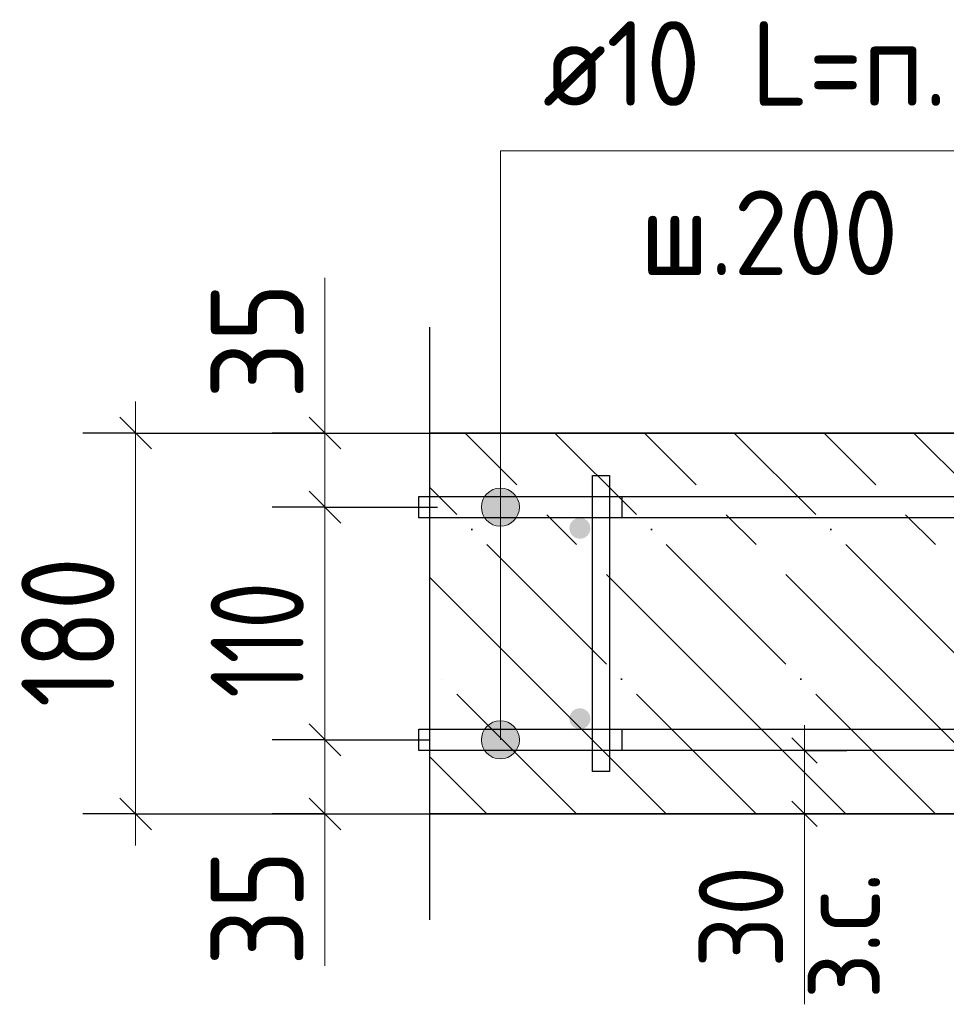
# Model space of a CAD drawing. Header units: millimetres. Extents: x -49773 to 2322955, y -3321 to 58485.
# Tile 332 of 580: x 1296210 to 1298401, y 16131 to 18458. Entities that reach past the tile are written whole.
import ezdxf

# ---------------------------------------------------------------- set-up
doc = ezdxf.new("R2010")
doc.units = ezdxf.units.MM
doc.linetypes.add('______11', pattern=[500, 400, -50, 0, -50])
doc.linetypes.add('______5', pattern=[1100, 800, -100, 100, -100])
for name, color, linetype, lineweight in [('Standard', 7, 'Continuous', 25), ('Арм.стержн. Арматура края', 96, 'Continuous', 35), ('Арм.стержн. вертикальными 1', 22, 'Continuous', 35), ('Арм.стержн.горизонт. 1', 180, 'Continuous', 35), ('Размерная линия_ общее', 7, 'Continuous', 13), ('Размерная линия_ общее_1', 7, 'Continuous', 13)]:
    doc.layers.add(name, color=color, linetype=linetype, lineweight=lineweight)
doc.layers.add('Арм.стержн.Стяжки', color=7, linetype='Continuous', lineweight=35, true_color=0x501e0f)
doc.styles.add('ISOCPEUR', font='txt')

msp = doc.modelspace()

# ---------------------------------------------------------------- hatches: boundary and pattern name
at = {"layer": 'Арм.стержн. вертикальными 1', "linetype": 'Continuous', "lineweight": 50, "transparency": 33554687}
for points in [[(1297559.6, 17255.8), (1297557.7, 17265.4), (1297552.3, 17273.5), (1297544.2, 17278.9), (1297534.6, 17280.8), (1297525, 17278.9), (1297516.9, 17273.5), (1297511.5, 17265.4), (1297509.6, 17255.8), (1297511.5, 17246.3), (1297516.9, 17238.2), (1297525, 17232.8), (1297534.6, 17230.8), (1297544.2, 17232.8), (1297552.3, 17238.2), (1297557.7, 17246.3)], [(1297559.6, 16805.8), (1297557.7, 16815.4), (1297552.3, 16823.5), (1297544.2, 16828.9), (1297534.6, 16830.8), (1297525, 16828.9), (1297516.9, 16823.5), (1297511.5, 16815.4), (1297509.6, 16805.8), (1297511.5, 16796.3), (1297516.9, 16788.2), (1297525, 16782.7), (1297534.6, 16780.8), (1297544.2, 16782.7), (1297552.3, 16788.2), (1297557.7, 16796.3)]]:
    msp.add_hatch(color=4, dxfattribs=at).paths.add_polyline_path(points)
at = {"layer": 'Арм.стержн.горизонт. 1', "linetype": 'Continuous', "lineweight": 13, "transparency": 33554687}
for points in [[(1297369.2, 17344.5), (1297324.2, 17344.5), (1297308, 17328.3)], [(1297369.2, 17344.5), (1297308, 17328.3), (1297385.4, 17328.3)], [(1297369.2, 17344.5), (1297324.2, 17344.5), (1297308, 17328.3)], [(1297369.2, 17344.5), (1297308, 17328.3), (1297385.4, 17328.3)], [(1297369.2, 17344.5), (1297324.2, 17344.5), (1297308, 17328.3)], [(1297369.2, 17344.5), (1297308, 17328.3), (1297385.4, 17328.3)], [(1297369.2, 17344.5), (1297324.2, 17344.5), (1297308, 17328.3)], [(1297369.2, 17344.5), (1297308, 17328.3), (1297385.4, 17328.3)], [(1297369.2, 17344.5), (1297324.2, 17344.5), (1297308, 17328.3)], [(1297369.2, 17344.5), (1297308, 17328.3), (1297385.4, 17328.3)], [(1297369.2, 17344.5), (1297324.2, 17344.5), (1297308, 17328.3)], [(1297369.2, 17344.5), (1297308, 17328.3), (1297385.4, 17328.3)], [(1297369.2, 17344.5), (1297324.2, 17344.5), (1297308, 17328.3)], [(1297369.2, 17344.5), (1297308, 17328.3), (1297385.4, 17328.3)], [(1297369.2, 17344.5), (1297324.2, 17344.5), (1297308, 17328.3)], [(1297369.2, 17344.5), (1297308, 17328.3), (1297385.4, 17328.3)], [(1297369.2, 17344.5), (1297324.2, 17344.5), (1297308, 17328.3)], [(1297369.2, 17344.5), (1297308, 17328.3), (1297385.4, 17328.3)], [(1297369.2, 17344.5), (1297324.2, 17344.5), (1297308, 17328.3)], [(1297369.2, 17344.5), (1297308, 17328.3), (1297385.4, 17328.3)], [(1297369.2, 17344.5), (1297324.2, 17344.5), (1297308, 17328.3)], [(1297369.2, 17344.5), (1297308, 17328.3), (1297385.4, 17328.3)], [(1297369.2, 17344.5), (1297324.2, 17344.5), (1297308, 17328.3)], [(1297369.2, 17344.5), (1297308, 17328.3), (1297385.4, 17328.3)], [(1297369.2, 17344.5), (1297324.2, 17344.5), (1297308, 17328.3)], [(1297369.2, 17344.5), (1297308, 17328.3), (1297385.4, 17328.3)], [(1297369.2, 17344.5), (1297324.2, 17344.5), (1297308, 17328.3)], [(1297369.2, 17344.5), (1297308, 17328.3), (1297385.4, 17328.3)], [(1297324.2, 17344.5), (1297369.2, 17344.5), (1297346.7, 17350.8)], [(1297324.2, 17344.5), (1297369.2, 17344.5), (1297346.7, 17350.8)], [(1297324.2, 17344.5), (1297369.2, 17344.5), (1297346.7, 17350.8)], [(1297324.2, 17344.5), (1297369.2, 17344.5), (1297346.7, 17350.8)], [(1297324.2, 17344.5), (1297369.2, 17344.5), (1297346.7, 17350.8)], [(1297324.2, 17344.5), (1297369.2, 17344.5), (1297346.7, 17350.8)], [(1297324.2, 17344.5), (1297369.2, 17344.5), (1297346.7, 17350.8)], [(1297324.2, 17344.5), (1297369.2, 17344.5), (1297346.7, 17350.8)], [(1297324.2, 17344.5), (1297369.2, 17344.5), (1297346.7, 17350.8)], [(1297324.2, 17344.5), (1297369.2, 17344.5), (1297346.7, 17350.8)], [(1297324.2, 17344.5), (1297369.2, 17344.5), (1297346.7, 17350.8)], [(1297324.2, 17344.5), (1297369.2, 17344.5), (1297346.7, 17350.8)], [(1297324.2, 17344.5), (1297369.2, 17344.5), (1297346.7, 17350.8)], [(1297324.2, 17344.5), (1297369.2, 17344.5), (1297346.7, 17350.8)], [(1297385.4, 17328.3), (1297308, 17328.3), (1297301.7, 17305.8)], [(1297385.4, 17328.3), (1297301.7, 17305.8), (1297391.7, 17305.8)], [(1297385.4, 17328.3), (1297308, 17328.3), (1297301.7, 17305.8)], [(1297385.4, 17328.3), (1297301.7, 17305.8), (1297391.7, 17305.8)], [(1297385.4, 17328.3), (1297308, 17328.3), (1297301.7, 17305.8)], [(1297385.4, 17328.3), (1297301.7, 17305.8), (1297391.7, 17305.8)], [(1297385.4, 17328.3), (1297308, 17328.3), (1297301.7, 17305.8)], [(1297385.4, 17328.3), (1297301.7, 17305.8), (1297391.7, 17305.8)], [(1297385.4, 17328.3), (1297308, 17328.3), (1297301.7, 17305.8)], [(1297385.4, 17328.3), (1297301.7, 17305.8), (1297391.7, 17305.8)], [(1297385.4, 17328.3), (1297308, 17328.3), (1297301.7, 17305.8)], [(1297385.4, 17328.3), (1297301.7, 17305.8), (1297391.7, 17305.8)], [(1297385.4, 17328.3), (1297308, 17328.3), (1297301.7, 17305.8)], [(1297385.4, 17328.3), (1297301.7, 17305.8), (1297391.7, 17305.8)], [(1297385.4, 17328.3), (1297308, 17328.3), (1297301.7, 17305.8)], [(1297385.4, 17328.3), (1297301.7, 17305.8), (1297391.7, 17305.8)], [(1297385.4, 17328.3), (1297308, 17328.3), (1297301.7, 17305.8)], [(1297385.4, 17328.3), (1297301.7, 17305.8), (1297391.7, 17305.8)], [(1297385.4, 17328.3), (1297308, 17328.3), (1297301.7, 17305.8)], [(1297385.4, 17328.3), (1297301.7, 17305.8), (1297391.7, 17305.8)], [(1297385.4, 17328.3), (1297308, 17328.3), (1297301.7, 17305.8)], [(1297385.4, 17328.3), (1297301.7, 17305.8), (1297391.7, 17305.8)], [(1297385.4, 17328.3), (1297308, 17328.3), (1297301.7, 17305.8)], [(1297385.4, 17328.3), (1297301.7, 17305.8), (1297391.7, 17305.8)], [(1297385.4, 17328.3), (1297308, 17328.3), (1297301.7, 17305.8)], [(1297385.4, 17328.3), (1297301.7, 17305.8), (1297391.7, 17305.8)], [(1297385.4, 17328.3), (1297308, 17328.3), (1297301.7, 17305.8)], [(1297385.4, 17328.3), (1297301.7, 17305.8), (1297391.7, 17305.8)], [(1297391.7, 17305.8), (1297301.7, 17305.8), (1297308, 17283.3)], [(1297391.7, 17305.8), (1297301.7, 17305.8), (1297308, 17283.3)], [(1297391.7, 17305.8), (1297301.7, 17305.8), (1297308, 17283.3)], [(1297391.7, 17305.8), (1297301.7, 17305.8), (1297308, 17283.3)], [(1297391.7, 17305.8), (1297301.7, 17305.8), (1297308, 17283.3)], [(1297391.7, 17305.8), (1297301.7, 17305.8), (1297308, 17283.3)], [(1297391.7, 17305.8), (1297301.7, 17305.8), (1297308, 17283.3)], [(1297391.7, 17305.8), (1297301.7, 17305.8), (1297308, 17283.4)], [(1297391.7, 17305.8), (1297301.7, 17305.8), (1297308, 17283.4)], [(1297391.7, 17305.8), (1297301.7, 17305.8), (1297308, 17283.4)], [(1297391.7, 17305.8), (1297301.7, 17305.8), (1297308, 17283.4)], [(1297391.7, 17305.8), (1297301.7, 17305.8), (1297308, 17283.4)], [(1297391.7, 17305.8), (1297301.7, 17305.8), (1297308, 17283.4)], [(1297391.7, 17305.8), (1297301.7, 17305.8), (1297308, 17283.4)], [(1297391.7, 17305.8), (1297308, 17283.3), (1297385.4, 17283.3)], [(1297391.7, 17305.8), (1297308, 17283.3), (1297385.4, 17283.3)], [(1297391.7, 17305.8), (1297308, 17283.3), (1297385.4, 17283.3)], [(1297391.7, 17305.8), (1297308, 17283.3), (1297385.4, 17283.3)], [(1297391.7, 17305.8), (1297308, 17283.3), (1297385.4, 17283.3)], [(1297391.7, 17305.8), (1297308, 17283.3), (1297385.4, 17283.3)], [(1297391.7, 17305.8), (1297308, 17283.3), (1297385.4, 17283.3)], [(1297391.7, 17305.8), (1297308, 17283.4), (1297385.4, 17283.4)], [(1297391.7, 17305.8), (1297308, 17283.4), (1297385.4, 17283.4)], [(1297391.7, 17305.8), (1297308, 17283.4), (1297385.4, 17283.4)], [(1297391.7, 17305.8), (1297308, 17283.4), (1297385.4, 17283.4)], [(1297391.7, 17305.8), (1297308, 17283.4), (1297385.4, 17283.4)], [(1297391.7, 17305.8), (1297308, 17283.4), (1297385.4, 17283.4)], [(1297391.7, 17305.8), (1297308, 17283.4), (1297385.4, 17283.4)], [(1297385.4, 17283.4), (1297308, 17283.4), (1297324.2, 17267.2)], [(1297385.4, 17283.4), (1297308, 17283.4), (1297324.2, 17267.2)], [(1297385.4, 17283.4), (1297308, 17283.4), (1297324.2, 17267.2)], [(1297385.4, 17283.4), (1297308, 17283.4), (1297324.2, 17267.2)], [(1297385.4, 17283.4), (1297308, 17283.4), (1297324.2, 17267.2)], [(1297385.4, 17283.4), (1297308, 17283.4), (1297324.2, 17267.2)], [(1297385.4, 17283.4), (1297308, 17283.4), (1297324.2, 17267.2)], [(1297385.4, 17283.3), (1297308, 17283.3), (1297324.2, 17267.2)], [(1297385.4, 17283.3), (1297308, 17283.3), (1297324.2, 17267.2)], [(1297385.4, 17283.3), (1297308, 17283.3), (1297324.2, 17267.2)], [(1297385.4, 17283.3), (1297308, 17283.3), (1297324.2, 17267.2)], [(1297385.4, 17283.3), (1297308, 17283.3), (1297324.2, 17267.2)], [(1297385.4, 17283.3), (1297308, 17283.3), (1297324.2, 17267.2)], [(1297385.4, 17283.3), (1297308, 17283.3), (1297324.2, 17267.2)], [(1297385.4, 17283.4), (1297324.2, 17267.2), (1297369.2, 17267.2)], [(1297385.4, 17283.4), (1297324.2, 17267.2), (1297369.2, 17267.2)], [(1297385.4, 17283.4), (1297324.2, 17267.2), (1297369.2, 17267.2)], [(1297385.4, 17283.4), (1297324.2, 17267.2), (1297369.2, 17267.2)], [(1297385.4, 17283.4), (1297324.2, 17267.2), (1297369.2, 17267.2)], [(1297385.4, 17283.4), (1297324.2, 17267.2), (1297369.2, 17267.2)], [(1297385.4, 17283.4), (1297324.2, 17267.2), (1297369.2, 17267.2)], [(1297385.4, 17283.3), (1297324.2, 17267.2), (1297369.2, 17267.2)], [(1297385.4, 17283.3), (1297324.2, 17267.2), (1297369.2, 17267.2)], [(1297385.4, 17283.3), (1297324.2, 17267.2), (1297369.2, 17267.2)], [(1297385.4, 17283.3), (1297324.2, 17267.2), (1297369.2, 17267.2)], [(1297385.4, 17283.3), (1297324.2, 17267.2), (1297369.2, 17267.2)], [(1297385.4, 17283.3), (1297324.2, 17267.2), (1297369.2, 17267.2)], [(1297385.4, 17283.3), (1297324.2, 17267.2), (1297369.2, 17267.2)], [(1297369.2, 17267.2), (1297324.2, 17267.2), (1297346.7, 17260.8)], [(1297369.2, 17267.2), (1297324.2, 17267.2), (1297346.7, 17260.8)], [(1297369.2, 17267.2), (1297324.2, 17267.2), (1297346.7, 17260.8)], [(1297369.2, 17267.2), (1297324.2, 17267.2), (1297346.7, 17260.8)], [(1297369.2, 17267.2), (1297324.2, 17267.2), (1297346.7, 17260.8)], [(1297369.2, 17267.2), (1297324.2, 17267.2), (1297346.7, 17260.8)], [(1297369.2, 17267.2), (1297324.2, 17267.2), (1297346.7, 17260.8)], [(1297369.2, 17267.2), (1297324.2, 17267.2), (1297346.7, 17260.8)], [(1297369.2, 17267.2), (1297324.2, 17267.2), (1297346.7, 17260.8)], [(1297369.2, 17267.2), (1297324.2, 17267.2), (1297346.7, 17260.8)], [(1297369.2, 17267.2), (1297324.2, 17267.2), (1297346.7, 17260.8)], [(1297369.2, 17267.2), (1297324.2, 17267.2), (1297346.7, 17260.8)], [(1297369.2, 17267.2), (1297324.2, 17267.2), (1297346.7, 17260.8)], [(1297369.2, 17267.2), (1297324.2, 17267.2), (1297346.7, 17260.8)], [(1297324.2, 16794.5), (1297369.2, 16794.5), (1297346.7, 16800.8)], [(1297324.2, 16794.5), (1297369.2, 16794.5), (1297346.7, 16800.8)], [(1297324.2, 16794.5), (1297369.2, 16794.5), (1297346.7, 16800.8)], [(1297324.2, 16794.5), (1297369.2, 16794.5), (1297346.7, 16800.8)], [(1297324.2, 16794.5), (1297369.2, 16794.5), (1297346.7, 16800.8)], [(1297324.2, 16794.5), (1297369.2, 16794.5), (1297346.7, 16800.8)], [(1297324.2, 16794.5), (1297369.2, 16794.5), (1297346.7, 16800.8)], [(1297324.2, 16794.5), (1297369.2, 16794.5), (1297346.7, 16800.8)], [(1297324.2, 16794.5), (1297369.2, 16794.5), (1297346.7, 16800.8)], [(1297324.2, 16794.5), (1297369.2, 16794.5), (1297346.7, 16800.8)], [(1297324.2, 16794.5), (1297369.2, 16794.5), (1297346.7, 16800.8)], [(1297324.2, 16794.5), (1297369.2, 16794.5), (1297346.7, 16800.8)], [(1297324.2, 16794.5), (1297369.2, 16794.5), (1297346.7, 16800.8)], [(1297324.2, 16794.5), (1297369.2, 16794.5), (1297346.7, 16800.8)], [(1297385.4, 16778.3), (1297308, 16778.3), (1297301.7, 16755.8)], [(1297385.4, 16778.3), (1297301.7, 16755.8), (1297391.7, 16755.8)], [(1297385.4, 16778.3), (1297308, 16778.3), (1297301.7, 16755.8)], [(1297385.4, 16778.3), (1297301.7, 16755.8), (1297391.7, 16755.8)], [(1297385.4, 16778.3), (1297308, 16778.3), (1297301.7, 16755.8)], [(1297385.4, 16778.3), (1297301.7, 16755.8), (1297391.7, 16755.8)], [(1297385.4, 16778.3), (1297308, 16778.3), (1297301.7, 16755.8)], [(1297385.4, 16778.3), (1297301.7, 16755.8), (1297391.7, 16755.8)], [(1297385.4, 16778.3), (1297308, 16778.3), (1297301.7, 16755.8)], [(1297385.4, 16778.3), (1297301.7, 16755.8), (1297391.7, 16755.8)], [(1297385.4, 16778.3), (1297308, 16778.3), (1297301.7, 16755.8)], [(1297385.4, 16778.3), (1297301.7, 16755.8), (1297391.7, 16755.8)], [(1297385.4, 16778.3), (1297308, 16778.3), (1297301.7, 16755.8)], [(1297385.4, 16778.3), (1297301.7, 16755.8), (1297391.7, 16755.8)], [(1297385.4, 16778.3), (1297308, 16778.3), (1297301.7, 16755.8)], [(1297385.4, 16778.3), (1297301.7, 16755.8), (1297391.7, 16755.8)], [(1297385.4, 16778.3), (1297308, 16778.3), (1297301.7, 16755.8)], [(1297385.4, 16778.3), (1297301.7, 16755.8), (1297391.7, 16755.8)], [(1297385.4, 16778.3), (1297308, 16778.3), (1297301.7, 16755.8)], [(1297385.4, 16778.3), (1297301.7, 16755.8), (1297391.7, 16755.8)], [(1297385.4, 16778.3), (1297308, 16778.3), (1297301.7, 16755.8)], [(1297385.4, 16778.3), (1297301.7, 16755.8), (1297391.7, 16755.8)], [(1297385.4, 16778.3), (1297308, 16778.3), (1297301.7, 16755.8)], [(1297385.4, 16778.3), (1297301.7, 16755.8), (1297391.7, 16755.8)], [(1297385.4, 16778.3), (1297308, 16778.3), (1297301.7, 16755.8)], [(1297385.4, 16778.3), (1297301.7, 16755.8), (1297391.7, 16755.8)], [(1297385.4, 16778.3), (1297308, 16778.3), (1297301.7, 16755.8)], [(1297385.4, 16778.3), (1297301.7, 16755.8), (1297391.7, 16755.8)], [(1297369.2, 16794.5), (1297324.2, 16794.5), (1297308, 16778.3)], [(1297369.2, 16794.5), (1297308, 16778.3), (1297385.4, 16778.3)], [(1297369.2, 16794.5), (1297324.2, 16794.5), (1297308, 16778.3)], [(1297369.2, 16794.5), (1297308, 16778.3), (1297385.4, 16778.3)], [(1297369.2, 16794.5), (1297324.2, 16794.5), (1297308, 16778.3)], [(1297369.2, 16794.5), (1297308, 16778.3), (1297385.4, 16778.3)], [(1297369.2, 16794.5), (1297324.2, 16794.5), (1297308, 16778.3)], [(1297369.2, 16794.5), (1297308, 16778.3), (1297385.4, 16778.3)], [(1297369.2, 16794.5), (1297324.2, 16794.5), (1297308, 16778.3)], [(1297369.2, 16794.5), (1297308, 16778.3), (1297385.4, 16778.3)], [(1297369.2, 16794.5), (1297324.2, 16794.5), (1297308, 16778.3)], [(1297369.2, 16794.5), (1297308, 16778.3), (1297385.4, 16778.3)], [(1297369.2, 16794.5), (1297324.2, 16794.5), (1297308, 16778.3)], [(1297369.2, 16794.5), (1297308, 16778.3), (1297385.4, 16778.3)], [(1297369.2, 16794.5), (1297324.2, 16794.5), (1297308, 16778.3)], [(1297369.2, 16794.5), (1297308, 16778.3), (1297385.4, 16778.3)], [(1297369.2, 16794.5), (1297324.2, 16794.5), (1297308, 16778.3)], [(1297369.2, 16794.5), (1297308, 16778.3), (1297385.4, 16778.3)], [(1297369.2, 16794.5), (1297324.2, 16794.5), (1297308, 16778.3)], [(1297369.2, 16794.5), (1297308, 16778.3), (1297385.4, 16778.3)], [(1297369.2, 16794.5), (1297324.2, 16794.5), (1297308, 16778.3)], [(1297369.2, 16794.5), (1297308, 16778.3), (1297385.4, 16778.3)], [(1297369.2, 16794.5), (1297324.2, 16794.5), (1297308, 16778.3)], [(1297369.2, 16794.5), (1297308, 16778.3), (1297385.4, 16778.3)], [(1297369.2, 16794.5), (1297324.2, 16794.5), (1297308, 16778.3)], [(1297369.2, 16794.5), (1297308, 16778.3), (1297385.4, 16778.3)], [(1297369.2, 16794.5), (1297324.2, 16794.5), (1297308, 16778.3)], [(1297369.2, 16794.5), (1297308, 16778.3), (1297385.4, 16778.3)], [(1297391.7, 16755.8), (1297301.7, 16755.8), (1297308, 16733.3)], [(1297391.7, 16755.8), (1297301.7, 16755.8), (1297308, 16733.3)], [(1297391.7, 16755.8), (1297301.7, 16755.8), (1297308, 16733.3)], [(1297391.7, 16755.8), (1297301.7, 16755.8), (1297308, 16733.3)], [(1297391.7, 16755.8), (1297301.7, 16755.8), (1297308, 16733.3)], [(1297391.7, 16755.8), (1297301.7, 16755.8), (1297308, 16733.3)], [(1297391.7, 16755.8), (1297301.7, 16755.8), (1297308, 16733.3)], [(1297391.7, 16755.8), (1297301.7, 16755.8), (1297308, 16733.3)], [(1297391.7, 16755.8), (1297301.7, 16755.8), (1297308, 16733.3)], [(1297391.7, 16755.8), (1297301.7, 16755.8), (1297308, 16733.3)], [(1297391.7, 16755.8), (1297301.7, 16755.8), (1297308, 16733.3)], [(1297391.7, 16755.8), (1297301.7, 16755.8), (1297308, 16733.3)], [(1297391.7, 16755.8), (1297301.7, 16755.8), (1297308, 16733.3)], [(1297391.7, 16755.8), (1297301.7, 16755.8), (1297308, 16733.3)], [(1297391.7, 16755.8), (1297308, 16733.3), (1297385.4, 16733.3)], [(1297391.7, 16755.8), (1297308, 16733.3), (1297385.4, 16733.3)], [(1297391.7, 16755.8), (1297308, 16733.3), (1297385.4, 16733.3)], [(1297391.7, 16755.8), (1297308, 16733.3), (1297385.4, 16733.3)], [(1297391.7, 16755.8), (1297308, 16733.3), (1297385.4, 16733.3)], [(1297391.7, 16755.8), (1297308, 16733.3), (1297385.4, 16733.3)], [(1297391.7, 16755.8), (1297308, 16733.3), (1297385.4, 16733.3)], [(1297391.7, 16755.8), (1297308, 16733.3), (1297385.4, 16733.3)], [(1297391.7, 16755.8), (1297308, 16733.3), (1297385.4, 16733.3)], [(1297391.7, 16755.8), (1297308, 16733.3), (1297385.4, 16733.3)], [(1297391.7, 16755.8), (1297308, 16733.3), (1297385.4, 16733.3)], [(1297391.7, 16755.8), (1297308, 16733.3), (1297385.4, 16733.3)], [(1297391.7, 16755.8), (1297308, 16733.3), (1297385.4, 16733.3)], [(1297391.7, 16755.8), (1297308, 16733.3), (1297385.4, 16733.3)], [(1297385.4, 16733.3), (1297308, 16733.3), (1297324.2, 16717.1)], [(1297385.4, 16733.3), (1297308, 16733.3), (1297324.2, 16717.1)], [(1297385.4, 16733.3), (1297308, 16733.3), (1297324.2, 16717.1)], [(1297385.4, 16733.3), (1297308, 16733.3), (1297324.2, 16717.1)], [(1297385.4, 16733.3), (1297308, 16733.3), (1297324.2, 16717.1)], [(1297385.4, 16733.3), (1297308, 16733.3), (1297324.2, 16717.1)], [(1297385.4, 16733.3), (1297308, 16733.3), (1297324.2, 16717.1)], [(1297385.4, 16733.3), (1297308, 16733.3), (1297324.2, 16717.1)], [(1297385.4, 16733.3), (1297308, 16733.3), (1297324.2, 16717.1)], [(1297385.4, 16733.3), (1297308, 16733.3), (1297324.2, 16717.1)], [(1297385.4, 16733.3), (1297308, 16733.3), (1297324.2, 16717.1)], [(1297385.4, 16733.3), (1297308, 16733.3), (1297324.2, 16717.1)], [(1297385.4, 16733.3), (1297308, 16733.3), (1297324.2, 16717.1)], [(1297385.4, 16733.3), (1297308, 16733.3), (1297324.2, 16717.1)], [(1297385.4, 16733.3), (1297324.2, 16717.1), (1297369.2, 16717.1)], [(1297385.4, 16733.3), (1297324.2, 16717.1), (1297369.2, 16717.1)], [(1297385.4, 16733.3), (1297324.2, 16717.1), (1297369.2, 16717.1)], [(1297385.4, 16733.3), (1297324.2, 16717.1), (1297369.2, 16717.1)], [(1297385.4, 16733.3), (1297324.2, 16717.1), (1297369.2, 16717.1)], [(1297385.4, 16733.3), (1297324.2, 16717.1), (1297369.2, 16717.1)], [(1297385.4, 16733.3), (1297324.2, 16717.1), (1297369.2, 16717.1)], [(1297385.4, 16733.3), (1297324.2, 16717.1), (1297369.2, 16717.1)], [(1297385.4, 16733.3), (1297324.2, 16717.1), (1297369.2, 16717.1)], [(1297385.4, 16733.3), (1297324.2, 16717.1), (1297369.2, 16717.1)], [(1297385.4, 16733.3), (1297324.2, 16717.1), (1297369.2, 16717.1)], [(1297385.4, 16733.3), (1297324.2, 16717.1), (1297369.2, 16717.1)], [(1297385.4, 16733.3), (1297324.2, 16717.1), (1297369.2, 16717.1)], [(1297385.4, 16733.3), (1297324.2, 16717.1), (1297369.2, 16717.1)], [(1297369.2, 16717.1), (1297324.2, 16717.1), (1297346.7, 16710.8)], [(1297369.2, 16717.1), (1297324.2, 16717.1), (1297346.7, 16710.8)], [(1297369.2, 16717.1), (1297324.2, 16717.1), (1297346.7, 16710.8)], [(1297369.2, 16717.1), (1297324.2, 16717.1), (1297346.7, 16710.8)], [(1297369.2, 16717.1), (1297324.2, 16717.1), (1297346.7, 16710.8)], [(1297369.2, 16717.1), (1297324.2, 16717.1), (1297346.7, 16710.8)], [(1297369.2, 16717.1), (1297324.2, 16717.1), (1297346.7, 16710.8)], [(1297369.2, 16717.1), (1297324.2, 16717.1), (1297346.7, 16710.8)], [(1297369.2, 16717.1), (1297324.2, 16717.1), (1297346.7, 16710.8)], [(1297369.2, 16717.1), (1297324.2, 16717.1), (1297346.7, 16710.8)], [(1297369.2, 16717.1), (1297324.2, 16717.1), (1297346.7, 16710.8)], [(1297369.2, 16717.1), (1297324.2, 16717.1), (1297346.7, 16710.8)], [(1297369.2, 16717.1), (1297324.2, 16717.1), (1297346.7, 16710.8)], [(1297369.2, 16717.1), (1297324.2, 16717.1), (1297346.7, 16710.8)]]:
    msp.add_hatch(color=7, dxfattribs=at).paths.add_polyline_path(points)

# ---------------------------------------------------------------- linework, layer by layer
at = {"layer": 'Standard', "color": 7, "linetype": 'Continuous', "lineweight": 25, "transparency": 33554687}
msp.add_line((1297179.2, 17730.8), (1297179.2, 16330.8), dxfattribs=at)
at = {"layer": 'Standard', "color": 7, "linetype": 'Continuous', "lineweight": 35, "transparency": 33554687}
for p, q in [((1300234.6, 17480.8), (1297179.2, 17480.8)), ((1297179.2, 16580.8), (1300234.6, 16580.8))]:
    msp.add_line(p, q, dxfattribs=at)
at = {"layer": 'Standard', "color": 253, "linetype": '______5', "lineweight": 35, "true_color": 0xababab, "transparency": 33554687}
for p, q in [((1298163.2, 16580.8), (1297263.2, 17480.8)), ((1298587.4, 16580.8), (1297687.4, 17480.8)), ((1299011.7, 16580.8), (1298111.7, 17480.8)), ((1297738.9, 16580.8), (1297179.2, 17140.6)), ((1297314.6, 16580.8), (1297179.2, 16716.3))]:
    msp.add_line(p, q, dxfattribs=at)
at = {"layer": 'Standard', "color": 253, "linetype": '______11', "lineweight": 35, "true_color": 0xababab, "transparency": 33554687}
for p, q in [((1298375.3, 16580.8), (1297475.3, 17480.8)), ((1298799.6, 16580.8), (1297899.6, 17480.8)), ((1299223.8, 16580.8), (1298323.8, 17480.8)), ((1297951, 16580.8), (1297179.2, 17352.7)), ((1297526.8, 16580.8), (1297179.2, 16928.5))]:
    msp.add_line(p, q, dxfattribs=at)
at = {"layer": 'Standard', "color": 7, "linetype": 'Continuous', "lineweight": 13, "transparency": 33554687}
msp.add_line((1298065.5, 16580.8), (1298065.5, 16130.8), dxfattribs=at)
at = {"layer": 'Арм.стержн. Арматура края', "color": 4, "linetype": 'Continuous', "lineweight": 25, "transparency": 33554687}
for points in [[(1299964.4, 17280.8), (1297634.6, 17280.8), (1297634.6, 17330.8), (1299967.9, 17330.8)], [(1299964.4, 17280.8), (1297634.6, 17280.8), (1297634.6, 17330.8), (1299967.9, 17330.8)], [(1299964.4, 17280.8), (1297634.6, 17280.8), (1297634.6, 17330.8), (1299967.9, 17330.8)], [(1299964.4, 17280.8), (1297634.6, 17280.8), (1297634.6, 17330.8), (1299967.9, 17330.8)], [(1299964.4, 17280.8), (1297634.6, 17280.8), (1297634.6, 17330.8), (1299967.9, 17330.8)], [(1299964.4, 17280.8), (1297634.6, 17280.8), (1297634.6, 17330.8), (1299967.9, 17330.8)], [(1299964.4, 17280.8), (1297634.6, 17280.8), (1297634.6, 17330.8), (1299967.9, 17330.8)], [(1299964.4, 17280.8), (1297634.6, 17280.8), (1297634.6, 17330.8), (1299967.9, 17330.8)], [(1299964.4, 17280.8), (1297634.6, 17280.8), (1297634.6, 17330.8), (1299967.9, 17330.8)], [(1299964.4, 17280.8), (1297634.6, 17280.8), (1297634.6, 17330.8), (1299967.9, 17330.8)], [(1299964.4, 17280.8), (1297634.6, 17280.8), (1297634.6, 17330.8), (1299967.9, 17330.8)], [(1299964.4, 17280.8), (1297634.6, 17280.8), (1297634.6, 17330.8), (1299967.9, 17330.8)], [(1299964.4, 17280.8), (1297634.6, 17280.8), (1297634.6, 17330.8), (1299967.9, 17330.8)], [(1299964.4, 17280.8), (1297634.6, 17280.8), (1297634.6, 17330.8), (1299967.9, 17330.8)], [(1297634.6, 16780.8), (1299964.4, 16780.8)], [(1299967.9, 16730.8), (1297634.6, 16730.8), (1297634.6, 16780.8)], [(1297634.6, 16780.8), (1299964.4, 16780.8)], [(1299967.9, 16730.8), (1297634.6, 16730.8), (1297634.6, 16780.8)], [(1297634.6, 16780.8), (1299964.4, 16780.8)], [(1299967.9, 16730.8), (1297634.6, 16730.8), (1297634.6, 16780.8)], [(1297634.6, 16780.8), (1299964.4, 16780.8)], [(1299967.9, 16730.8), (1297634.6, 16730.8), (1297634.6, 16780.8)], [(1297634.6, 16780.8), (1299964.4, 16780.8)], [(1299967.9, 16730.8), (1297634.6, 16730.8), (1297634.6, 16780.8)], [(1297634.6, 16780.8), (1299964.4, 16780.8)], [(1299967.9, 16730.8), (1297634.6, 16730.8), (1297634.6, 16780.8)], [(1297634.6, 16780.8), (1299964.4, 16780.8)], [(1299967.9, 16730.8), (1297634.6, 16730.8), (1297634.6, 16780.8)], [(1297634.6, 16780.8), (1299964.4, 16780.8)], [(1299967.9, 16730.8), (1297634.6, 16730.8), (1297634.6, 16780.8)], [(1297634.6, 16780.8), (1299964.4, 16780.8)], [(1299967.9, 16730.8), (1297634.6, 16730.8), (1297634.6, 16780.8)], [(1297634.6, 16780.8), (1299964.4, 16780.8)], [(1299967.9, 16730.8), (1297634.6, 16730.8), (1297634.6, 16780.8)], [(1297634.6, 16780.8), (1299964.4, 16780.8)], [(1299967.9, 16730.8), (1297634.6, 16730.8), (1297634.6, 16780.8)], [(1297634.6, 16780.8), (1299964.4, 16780.8)], [(1299967.9, 16730.8), (1297634.6, 16730.8), (1297634.6, 16780.8)], [(1297634.6, 16780.8), (1299964.4, 16780.8)], [(1299967.9, 16730.8), (1297634.6, 16730.8), (1297634.6, 16780.8)], [(1297634.6, 16780.8), (1299964.4, 16780.8)], [(1299967.9, 16730.8), (1297634.6, 16730.8), (1297634.6, 16780.8)]]:
    msp.add_lwpolyline(points, dxfattribs=at)
at = {"layer": 'Арм.стержн.горизонт. 1', "color": 7, "linetype": 'Continuous', "lineweight": 13, "transparency": 33554687}
for p, q in [((1297346.7, 18147.5), (1298786.7, 18147.5)), ((1297346.7, 18147.5), (1297346.7, 16755.8)), ((1297346.7, 18147.5), (1297346.7, 16755.8)), ((1297346.7, 18147.5), (1297346.7, 16755.8)), ((1297346.7, 18147.5), (1297346.7, 16755.8)), ((1297346.7, 18147.5), (1297346.7, 16755.8)), ((1297346.7, 18147.5), (1297346.7, 16755.8)), ((1297346.7, 18147.5), (1297346.7, 16755.8)), ((1297346.7, 18147.5), (1297346.7, 16755.8)), ((1297346.7, 18147.5), (1297346.7, 16755.8)), ((1297346.7, 18147.5), (1297346.7, 16755.8)), ((1297346.7, 18147.5), (1297346.7, 16755.8)), ((1297346.7, 18147.5), (1297346.7, 16755.8)), ((1297346.7, 18147.5), (1297346.7, 16755.8)), ((1297346.7, 18147.5), (1297346.7, 16755.8)), ((1297346.7, 18147.5), (1297346.7, 17305.8)), ((1297346.7, 18147.5), (1297346.7, 17305.8)), ((1297346.7, 18147.5), (1297346.7, 17305.8)), ((1297346.7, 18147.5), (1297346.7, 17305.8)), ((1297346.7, 18147.5), (1297346.7, 17305.8)), ((1297346.7, 18147.5), (1297346.7, 17305.8)), ((1297346.7, 18147.5), (1297346.7, 17305.8)), ((1297346.7, 18147.5), (1297346.7, 17305.8)), ((1297346.7, 18147.5), (1297346.7, 17305.8)), ((1297346.7, 18147.5), (1297346.7, 17305.8)), ((1297346.7, 18147.5), (1297346.7, 17305.8)), ((1297346.7, 18147.5), (1297346.7, 17305.8)), ((1297346.7, 18147.5), (1297346.7, 17305.8)), ((1297346.7, 18147.5), (1297346.7, 17305.8)), ((1297346.7, 17350.8), (1297346.7, 17350.8)), ((1297346.7, 17350.8), (1297346.7, 17350.8)), ((1297346.7, 17350.8), (1297346.7, 17350.8)), ((1297346.7, 17350.8), (1297346.7, 17350.8)), ((1297346.7, 17350.8), (1297346.7, 17350.8)), ((1297346.7, 17350.8), (1297346.7, 17350.8)), ((1297346.7, 17350.8), (1297346.7, 17350.8)), ((1297346.7, 17350.8), (1297346.7, 17350.8)), ((1297346.7, 17350.8), (1297346.7, 17350.8)), ((1297346.7, 17350.8), (1297346.7, 17350.8)), ((1297346.7, 17350.8), (1297346.7, 17350.8)), ((1297346.7, 17350.8), (1297346.7, 17350.8)), ((1297346.7, 17350.8), (1297346.7, 17350.8)), ((1297346.7, 17350.8), (1297346.7, 17350.8)), ((1297301.7, 17305.8), (1297301.7, 17305.8)), ((1297301.7, 17305.8), (1297301.7, 17305.8)), ((1297301.7, 17305.8), (1297301.7, 17305.8)), ((1297301.7, 17305.8), (1297301.7, 17305.8)), ((1297301.7, 17305.8), (1297301.7, 17305.8)), ((1297301.7, 17305.8), (1297301.7, 17305.8)), ((1297301.7, 17305.8), (1297301.7, 17305.8)), ((1297301.7, 17305.8), (1297301.7, 17305.8)), ((1297301.7, 17305.8), (1297301.7, 17305.8)), ((1297301.7, 17305.8), (1297301.7, 17305.8)), ((1297301.7, 17305.8), (1297301.7, 17305.8)), ((1297301.7, 17305.8), (1297301.7, 17305.8)), ((1297301.7, 17305.8), (1297301.7, 17305.8)), ((1297301.7, 17305.8), (1297301.7, 17305.8)), ((1297391.7, 17305.8), (1297391.7, 17305.8)), ((1297391.7, 17305.8), (1297391.7, 17305.8)), ((1297391.7, 17305.8), (1297391.7, 17305.8)), ((1297391.7, 17305.8), (1297391.7, 17305.8)), ((1297391.7, 17305.8), (1297391.7, 17305.8)), ((1297391.7, 17305.8), (1297391.7, 17305.8)), ((1297391.7, 17305.8), (1297391.7, 17305.8)), ((1297391.7, 17305.8), (1297391.7, 17305.8)), ((1297391.7, 17305.8), (1297391.7, 17305.8)), ((1297391.7, 17305.8), (1297391.7, 17305.8)), ((1297391.7, 17305.8), (1297391.7, 17305.8)), ((1297391.7, 17305.8), (1297391.7, 17305.8)), ((1297391.7, 17305.8), (1297391.7, 17305.8)), ((1297391.7, 17305.8), (1297391.7, 17305.8)), ((1297346.7, 17260.8), (1297346.7, 17260.8)), ((1297346.7, 17260.8), (1297346.7, 17260.8)), ((1297346.7, 17260.8), (1297346.7, 17260.8)), ((1297346.7, 17260.8), (1297346.7, 17260.8)), ((1297346.7, 17260.8), (1297346.7, 17260.8)), ((1297346.7, 17260.8), (1297346.7, 17260.8)), ((1297346.7, 17260.8), (1297346.7, 17260.8)), ((1297346.7, 17260.8), (1297346.7, 17260.8)), ((1297346.7, 17260.8), (1297346.7, 17260.8)), ((1297346.7, 17260.8), (1297346.7, 17260.8)), ((1297346.7, 17260.8), (1297346.7, 17260.8)), ((1297346.7, 17260.8), (1297346.7, 17260.8)), ((1297346.7, 17260.8), (1297346.7, 17260.8)), ((1297346.7, 17260.8), (1297346.7, 17260.8)), ((1297346.7, 16800.8), (1297346.7, 16800.8)), ((1297346.7, 16800.8), (1297346.7, 16800.8)), ((1297346.7, 16800.8), (1297346.7, 16800.8)), ((1297346.7, 16800.8), (1297346.7, 16800.8)), ((1297346.7, 16800.8), (1297346.7, 16800.8)), ((1297346.7, 16800.8), (1297346.7, 16800.8)), ((1297346.7, 16800.8), (1297346.7, 16800.8)), ((1297346.7, 16800.8), (1297346.7, 16800.8)), ((1297346.7, 16800.8), (1297346.7, 16800.8)), ((1297346.7, 16800.8), (1297346.7, 16800.8)), ((1297346.7, 16800.8), (1297346.7, 16800.8)), ((1297346.7, 16800.8), (1297346.7, 16800.8)), ((1297346.7, 16800.8), (1297346.7, 16800.8)), ((1297346.7, 16800.8), (1297346.7, 16800.8)), ((1297301.7, 16755.8), (1297301.7, 16755.8)), ((1297301.7, 16755.8), (1297301.7, 16755.8)), ((1297301.7, 16755.8), (1297301.7, 16755.8)), ((1297301.7, 16755.8), (1297301.7, 16755.8)), ((1297301.7, 16755.8), (1297301.7, 16755.8)), ((1297301.7, 16755.8), (1297301.7, 16755.8)), ((1297301.7, 16755.8), (1297301.7, 16755.8)), ((1297301.7, 16755.8), (1297301.7, 16755.8)), ((1297301.7, 16755.8), (1297301.7, 16755.8)), ((1297301.7, 16755.8), (1297301.7, 16755.8)), ((1297301.7, 16755.8), (1297301.7, 16755.8)), ((1297301.7, 16755.8), (1297301.7, 16755.8)), ((1297301.7, 16755.8), (1297301.7, 16755.8)), ((1297301.7, 16755.8), (1297301.7, 16755.8)), ((1297391.7, 16755.8), (1297391.7, 16755.8)), ((1297391.7, 16755.8), (1297391.7, 16755.8)), ((1297391.7, 16755.8), (1297391.7, 16755.8)), ((1297391.7, 16755.8), (1297391.7, 16755.8)), ((1297391.7, 16755.8), (1297391.7, 16755.8)), ((1297391.7, 16755.8), (1297391.7, 16755.8)), ((1297391.7, 16755.8), (1297391.7, 16755.8)), ((1297391.7, 16755.8), (1297391.7, 16755.8)), ((1297391.7, 16755.8), (1297391.7, 16755.8)), ((1297391.7, 16755.8), (1297391.7, 16755.8)), ((1297391.7, 16755.8), (1297391.7, 16755.8)), ((1297391.7, 16755.8), (1297391.7, 16755.8)), ((1297391.7, 16755.8), (1297391.7, 16755.8)), ((1297391.7, 16755.8), (1297391.7, 16755.8)), ((1297346.7, 16710.8), (1297346.7, 16710.8)), ((1297346.7, 16710.8), (1297346.7, 16710.8)), ((1297346.7, 16710.8), (1297346.7, 16710.8)), ((1297346.7, 16710.8), (1297346.7, 16710.8)), ((1297346.7, 16710.8), (1297346.7, 16710.8)), ((1297346.7, 16710.8), (1297346.7, 16710.8)), ((1297346.7, 16710.8), (1297346.7, 16710.8)), ((1297346.7, 16710.8), (1297346.7, 16710.8)), ((1297346.7, 16710.8), (1297346.7, 16710.8)), ((1297346.7, 16710.8), (1297346.7, 16710.8)), ((1297346.7, 16710.8), (1297346.7, 16710.8)), ((1297346.7, 16710.8), (1297346.7, 16710.8)), ((1297346.7, 16710.8), (1297346.7, 16710.8)), ((1297346.7, 16710.8), (1297346.7, 16710.8))]:
    msp.add_line(p, q, dxfattribs=at)
at = {"layer": 'Арм.стержн.горизонт. 1', "color": 4, "linetype": 'Continuous', "lineweight": 25, "transparency": 33554687}
for points in [[(1297154.2, 17330.8), (1300084.6, 17330.8), (1300084.6, 17280.8), (1297154.2, 17280.8), (1297154.2, 17330.8)], [(1297154.2, 17330.8), (1300084.6, 17330.8), (1300084.6, 17280.8), (1297154.2, 17280.8), (1297154.2, 17330.8)], [(1297154.2, 17330.8), (1300084.6, 17330.8), (1300084.6, 17280.8), (1297154.2, 17280.8), (1297154.2, 17330.8)], [(1297154.2, 17330.8), (1300084.6, 17330.8), (1300084.6, 17280.8), (1297154.2, 17280.8), (1297154.2, 17330.8)], [(1297154.2, 17330.8), (1300084.6, 17330.8), (1300084.6, 17280.8), (1297154.2, 17280.8), (1297154.2, 17330.8)], [(1297154.2, 17330.8), (1300084.6, 17330.8), (1300084.6, 17280.8), (1297154.2, 17280.8), (1297154.2, 17330.8)], [(1297154.2, 17330.8), (1300084.6, 17330.8), (1300084.6, 17280.8), (1297154.2, 17280.8), (1297154.2, 17330.8)], [(1297154.2, 17330.8), (1300084.6, 17330.8), (1300084.6, 17280.8), (1297154.2, 17280.8), (1297154.2, 17330.8)], [(1297154.2, 17330.8), (1300084.6, 17330.8), (1300084.6, 17280.8), (1297154.2, 17280.8), (1297154.2, 17330.8)], [(1297154.2, 17330.8), (1300084.6, 17330.8), (1300084.6, 17280.8), (1297154.2, 17280.8), (1297154.2, 17330.8)], [(1297154.2, 17330.8), (1300084.6, 17330.8), (1300084.6, 17280.8), (1297154.2, 17280.8), (1297154.2, 17330.8)], [(1297154.2, 17330.8), (1300084.6, 17330.8), (1300084.6, 17280.8), (1297154.2, 17280.8), (1297154.2, 17330.8)], [(1297154.2, 17330.8), (1300084.6, 17330.8), (1300084.6, 17280.8), (1297154.2, 17280.8), (1297154.2, 17330.8)], [(1297154.2, 17330.8), (1300084.6, 17330.8), (1300084.6, 17280.8), (1297154.2, 17280.8), (1297154.2, 17330.8)], [(1297154.2, 16780.8), (1300084.6, 16780.8), (1300084.6, 16730.8), (1297154.2, 16730.8), (1297154.2, 16780.8)], [(1297154.2, 16780.8), (1300084.6, 16780.8), (1300084.6, 16730.8), (1297154.2, 16730.8), (1297154.2, 16780.8)], [(1297154.2, 16780.8), (1300084.6, 16780.8), (1300084.6, 16730.8), (1297154.2, 16730.8), (1297154.2, 16780.8)], [(1297154.2, 16780.8), (1300084.6, 16780.8), (1300084.6, 16730.8), (1297154.2, 16730.8), (1297154.2, 16780.8)], [(1297154.2, 16780.8), (1300084.6, 16780.8), (1300084.6, 16730.8), (1297154.2, 16730.8), (1297154.2, 16780.8)], [(1297154.2, 16780.8), (1300084.6, 16780.8), (1300084.6, 16730.8), (1297154.2, 16730.8), (1297154.2, 16780.8)], [(1297154.2, 16780.8), (1300084.6, 16780.8), (1300084.6, 16730.8), (1297154.2, 16730.8), (1297154.2, 16780.8)], [(1297154.2, 16780.8), (1300084.6, 16780.8), (1300084.6, 16730.8), (1297154.2, 16730.8), (1297154.2, 16780.8)], [(1297154.2, 16780.8), (1300084.6, 16780.8), (1300084.6, 16730.8), (1297154.2, 16730.8), (1297154.2, 16780.8)], [(1297154.2, 16780.8), (1300084.6, 16780.8), (1300084.6, 16730.8), (1297154.2, 16730.8), (1297154.2, 16780.8)], [(1297154.2, 16780.8), (1300084.6, 16780.8), (1300084.6, 16730.8), (1297154.2, 16730.8), (1297154.2, 16780.8)], [(1297154.2, 16780.8), (1300084.6, 16780.8), (1300084.6, 16730.8), (1297154.2, 16730.8), (1297154.2, 16780.8)], [(1297154.2, 16780.8), (1300084.6, 16780.8), (1300084.6, 16730.8), (1297154.2, 16730.8), (1297154.2, 16780.8)], [(1297154.2, 16780.8), (1300084.6, 16780.8), (1300084.6, 16730.8), (1297154.2, 16730.8), (1297154.2, 16780.8)]]:
    msp.add_lwpolyline(points, dxfattribs=at)
at = {"layer": 'Арм.стержн.горизонт. 1', "color": 7, "linetype": 'Continuous', "lineweight": 13, "transparency": 33554687}
for centre in [(1297346.7, 17305.8), (1297346.7, 17305.8), (1297346.7, 17305.8), (1297346.7, 17305.8), (1297346.7, 17305.8), (1297346.7, 17305.8), (1297346.7, 17305.8), (1297346.7, 17305.8), (1297346.7, 17305.8), (1297346.7, 17305.8), (1297346.7, 17305.8), (1297346.7, 17305.8), (1297346.7, 17305.8), (1297346.7, 17305.8), (1297346.7, 16755.8), (1297346.7, 16755.8), (1297346.7, 16755.8), (1297346.7, 16755.8), (1297346.7, 16755.8), (1297346.7, 16755.8), (1297346.7, 16755.8), (1297346.7, 16755.8), (1297346.7, 16755.8), (1297346.7, 16755.8), (1297346.7, 16755.8), (1297346.7, 16755.8), (1297346.7, 16755.8), (1297346.7, 16755.8)]:
    msp.add_circle(centre, 45, dxfattribs=at)
at = {"layer": 'Арм.стержн.Стяжки', "color": 40, "linetype": 'Continuous', "lineweight": 25, "transparency": 33554687}
msp.add_lwpolyline([(1297564.6, 16680.8), (1297564.6, 17380.8), (1297604.6, 17380.8), (1297604.6, 16680.8), (1297564.6, 16680.8)], dxfattribs=at)
msp.add_lwpolyline([(1297564.6, 16680.8), (1297564.6, 17380.8), (1297604.6, 17380.8), (1297604.6, 16680.8), (1297564.6, 16680.8)], dxfattribs=at)
msp.add_lwpolyline([(1297564.6, 16680.8), (1297564.6, 17380.8), (1297604.6, 17380.8), (1297604.6, 16680.8), (1297564.6, 16680.8)], dxfattribs=at)
msp.add_lwpolyline([(1297564.6, 16680.8), (1297564.6, 17380.8), (1297604.6, 17380.8), (1297604.6, 16680.8), (1297564.6, 16680.8)], dxfattribs=at)
msp.add_lwpolyline([(1297564.6, 16680.8), (1297564.6, 17380.8), (1297604.6, 17380.8), (1297604.6, 16680.8), (1297564.6, 16680.8)], dxfattribs=at)
msp.add_lwpolyline([(1297564.6, 16680.8), (1297564.6, 17380.8), (1297604.6, 17380.8), (1297604.6, 16680.8), (1297564.6, 16680.8)], dxfattribs=at)
msp.add_lwpolyline([(1297564.6, 16680.8), (1297564.6, 17380.8), (1297604.6, 17380.8), (1297604.6, 16680.8), (1297564.6, 16680.8)], dxfattribs=at)
at = {"layer": 'Размерная линия_ общее', "color": 7, "linetype": 'Continuous', "lineweight": 13, "transparency": 33554687}
for p, q in [((1296931.9, 17561.8), (1296931.9, 17847.8)), ((1296484.3, 17480.8), (1296484.3, 17555.8)), ((1296931.9, 17393.3), (1296931.9, 17561.8)), ((1296931.9, 17480.8), (1296931.9, 17555.8)), ((1296931.9, 17305.8), (1296931.9, 17480.8)), ((1296931.9, 16755.8), (1296931.9, 17305.8)), ((1296931.9, 16580.8), (1296931.9, 16755.8)), ((1296931.9, 16668.3), (1296931.5, 16507.4)), ((1296484.3, 16580.8), (1296484.3, 16505.8)), ((1296931.9, 16580.8), (1296931.9, 16505.8)), ((1296931.5, 16507.4), (1296931.5, 16221.4))]:
    msp.add_line(p, q, dxfattribs=at)
at = {"layer": 'Размерная линия_ общее', "color": 7, "linetype": 'Continuous', "lineweight": 25, "transparency": 33554687}
for p, q in [((1296521.8, 17443.3), (1296446.8, 17518.3)), ((1296969.4, 17443.3), (1296894.4, 17518.3)), ((1296969.4, 17268.3), (1296894.4, 17343.3)), ((1296969.4, 16718.3), (1296894.4, 16793.3)), ((1296521.8, 16543.3), (1296446.8, 16618.3)), ((1296969.4, 16543.3), (1296894.4, 16618.3))]:
    msp.add_line(p, q, dxfattribs=at)
at = {"layer": 'Размерная линия_ общее', "color": 253, "linetype": 'Continuous', "lineweight": -3, "true_color": 0xa0a0a0, "transparency": 33554687}
for p, q in [((1296484.3, 17480.8), (1296359.4, 17480.8)), ((1296484.3, 17480.8), (1296609.3, 17480.8)), ((1296484.3, 17480.8), (1297199.8, 17480.8)), ((1296931.9, 17480.8), (1296806.9, 17480.8)), ((1296931.9, 17480.8), (1297056.9, 17480.8)), ((1296931.9, 17480.8), (1297227.6, 17480.8)), ((1296931.9, 17305.8), (1296806.9, 17305.8)), ((1296931.9, 17305.8), (1297056.9, 17305.8)), ((1296931.9, 17305.8), (1297198.2, 17305.8)), ((1296931.9, 16755.8), (1296806.9, 16755.8)), ((1296931.9, 16755.8), (1297056.9, 16755.8)), ((1296931.9, 16755.8), (1297177.7, 16755.8)), ((1296484.3, 16580.8), (1296359.4, 16580.8)), ((1296484.3, 16580.8), (1296609.3, 16580.8)), ((1296484.3, 16580.8), (1297167.6, 16580.8)), ((1296931.9, 16580.8), (1296806.9, 16580.8)), ((1296931.9, 16580.8), (1297056.9, 16580.8)), ((1296931.9, 16580.8), (1297267.6, 16580.8))]:
    msp.add_line(p, q, dxfattribs=at)
at = {"layer": 'Размерная линия_ общее', "color": 7, "linetype": 'Continuous', "lineweight": 13, "transparency": 33554687}
msp.add_lwpolyline([(1296484.3, 16580.8), (1296484.3, 16746.3), (1296484.3, 16746.3), (1296484.3, 17480.8)], dxfattribs=at)
at = {"layer": 'Размерная линия_ общее_1', "color": 7, "linetype": 'Continuous', "lineweight": 13, "transparency": 33554687}
for p, q in [((1298065.5, 16730.8), (1298065.5, 16790.8)), ((1298065.5, 16730.8), (1298065.5, 16580.8)), ((1298065.5, 16580.8), (1298065.5, 16520.9))]:
    msp.add_line(p, q, dxfattribs=at)
at = {"layer": 'Размерная линия_ общее_1', "color": 7, "linetype": 'Continuous', "lineweight": 25, "transparency": 33554687}
for p, q in [((1298035.5, 16760.8), (1298095.5, 16700.9)), ((1298035.5, 16610.8), (1298095.5, 16550.8))]:
    msp.add_line(p, q, dxfattribs=at)
at = {"layer": 'Размерная линия_ общее_1', "color": 253, "linetype": 'Continuous', "lineweight": -3, "true_color": 0xa0a0a0, "transparency": 33554687}
for p, q in [((1298065.5, 16730.8), (1297965.5, 16730.8)), ((1298065.5, 16730.8), (1298165.5, 16730.8)), ((1298065.5, 16580.8), (1297965.5, 16580.8)), ((1298065.5, 16580.8), (1298165.5, 16580.8))]:
    msp.add_line(p, q, dxfattribs=at)

# ---------------------------------------------------------------- texts
at = {"layer": 'Арм.стержн.горизонт. 1', "color": 7, "linetype": 'Continuous', "lineweight": 25, "transparency": 33554687, "char_height": 200, "attachment_point": 7, "style": 'ISOCPEUR'}
for s, insert, width in [('\\W0.94;ø10 L=п.м.', (1297446.7, 18254.2), 1333.226), ('\\W0.95;ш.200 ', (1297676.7, 17854.2), 874.662)]:
    msp.add_mtext(s, dxfattribs=dict(at, insert=insert, width=width))
at = {"layer": 'Размерная линия_ общее', "color": 7, "linetype": 'Continuous', "lineweight": 25, "transparency": 33554687, "char_height": 220, "attachment_point": 7, "rotation": 90, "style": 'ISOCPEUR'}
for s, insert, width in [('\\W0.87;35', (1296881.9, 17561.8), 403.94), ('\\W0.83;180', (1296434.4, 16832.9), 508.571), ('\\W0.74;110', (1296881.9, 16854.8), 455.147), ('\\W0.87;35', (1296881.5, 16221.4), 403.924)]:
    msp.add_mtext(s, dxfattribs=dict(at, insert=insert, width=width))
at = {"layer": 'Размерная линия_ общее_1', "color": 7, "linetype": 'Continuous', "lineweight": 18, "transparency": 33554687, "char_height": 200, "attachment_point": 7, "rotation": 90, "style": 'ISOCPEUR'}
for s, insert, width in [('\\W0.90;з.с.', (1298244.2, 16142.9), 459.942), ('\\W0.87;30', (1298015.5, 16216.8), 367.202)]:
    msp.add_mtext(s, dxfattribs=dict(at, insert=insert, width=width))

doc.saveas('drawing.dxf')
